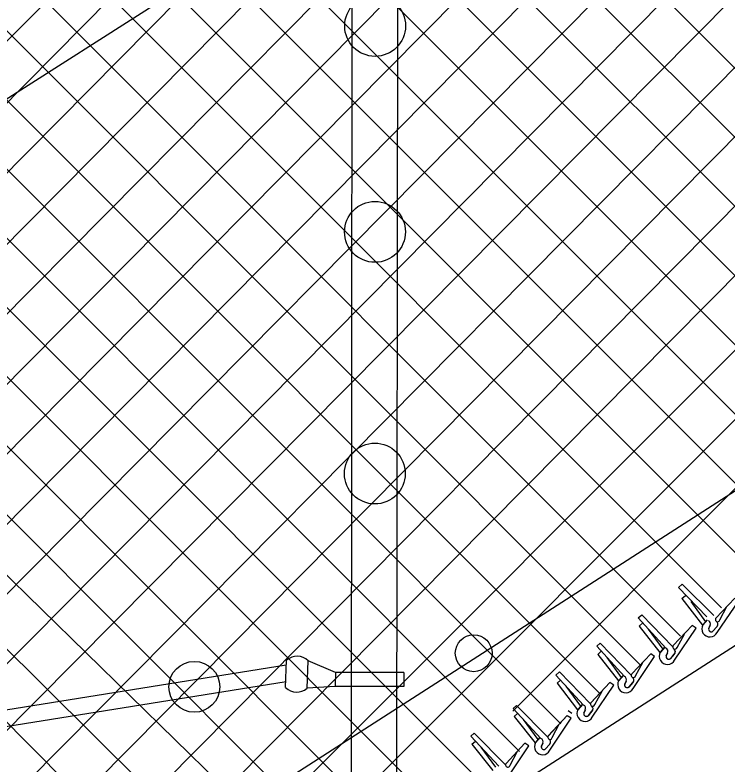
# Model space of a CAD drawing. Extents: x 0 to 2.85, y -0.1 to 1.83.
# Drawn here: x 1.7594 to 1.8415, y 1.4824 to 1.5688 of the extents above; entities that cross this region are included whole.
import ezdxf

# ---------------------------------------------------------------- set-up
doc = ezdxf.new("R2010")
doc.units = 0
for name, color, linetype in [('sb_Chainlink Fence', 7, 'Continuous'), ('sb_Earth', 7, 'Continuous'), ('sb_Existing Structural Steel', 7, 'Continuous')]:
    doc.layers.add(name, color=color, linetype=linetype)

msp = doc.modelspace()

# ---------------------------------------------------------------- linework, layer by layer
at = {"layer": 'sb_Chainlink Fence'}
for p, q in [((1.6886284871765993, 1.4161145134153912), (1.9989168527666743, 1.728697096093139)), ((1.6483040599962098, 1.3830225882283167), (1.9873022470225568, 1.7249794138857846)), ((1.689092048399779, 1.4081735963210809), (1.9986754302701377, 1.720458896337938)), ((1.713665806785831, 1.4249653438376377), (1.998677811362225, 1.7124648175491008)), ((1.6649561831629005, 1.4078165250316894), (1.9657124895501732, 1.7111977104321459)), ((1.7334939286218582, 1.436970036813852), (1.9948211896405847, 1.700578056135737)), ((1.6693615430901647, 1.4202829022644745), (1.9434812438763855, 1.6968633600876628)), ((1.7532122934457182, 1.448864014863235), (1.998630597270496, 1.6964242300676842)), ((1.7736272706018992, 1.4614473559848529), (1.9971689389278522, 1.6849890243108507)), ((1.6692900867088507, 1.4282724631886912), (1.9195038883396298, 1.6807548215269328)), ((1.7950888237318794, 1.474947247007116), (1.9974037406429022, 1.6772621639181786)), ((1.8167543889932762, 1.4886511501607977), (1.9971292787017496, 1.669026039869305)), ((1.669218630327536, 1.4362620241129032), (1.8969346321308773, 1.6659979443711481)), ((1.6690183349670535, 1.4441351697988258), (1.8738026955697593, 1.6507376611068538)), ((1.6689794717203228, 1.4521359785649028), (1.850037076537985, 1.634825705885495)), ((1.801023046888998, 1.6040120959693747), (1.8801406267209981, 1.5248945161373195)), ((1.6684338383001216, 1.4677191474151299), (1.801504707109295, 1.602179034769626)), ((1.796155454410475, 1.6009180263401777), (1.8750327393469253, 1.5220407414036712)), ((1.669037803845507, 1.4603466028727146), (1.8067566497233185, 1.59936996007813)), ((1.7921296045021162, 1.596982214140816), (1.8703527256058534, 1.5187590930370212)), ((1.7872718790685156, 1.5938782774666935), (1.8655345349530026, 1.5156156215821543)), ((1.7825693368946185, 1.5906191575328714), (1.8609850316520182, 1.5122034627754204)), ((1.7776541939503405, 1.5875726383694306), (1.856178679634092, 1.5090481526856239)), ((1.5021511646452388, 1.309499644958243), (1.778992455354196, 1.5863409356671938)), ((1.7728304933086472, 1.5844346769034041), (1.8513233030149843, 1.5059418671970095)), ((1.7679941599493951, 1.5813093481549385), (1.846419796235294, 1.5028837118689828)), ((1.7632057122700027, 1.5781361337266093), (1.8408109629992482, 1.5005308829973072)), ((1.7583789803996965, 1.5750012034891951), (1.8361022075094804, 1.4972779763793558)), ((1.7535461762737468, 1.5718723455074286), (1.8313925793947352, 1.4940259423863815)), ((1.7489398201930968, 1.5685170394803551), (1.8269004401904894, 1.4905564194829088)), ((1.7439641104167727, 1.56553108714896), (1.8222981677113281, 1.4871970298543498)), ((1.7390359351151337, 1.5624976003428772), (1.8175402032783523, 1.4839933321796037)), ((1.7349460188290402, 1.558625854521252), (1.8121597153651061, 1.481412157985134)), ((1.7293783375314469, 1.5562318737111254), (1.8082147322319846, 1.4773954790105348)), ((1.727580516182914, 1.5500680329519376), (1.7997229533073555, 1.477925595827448)), ((1.7215126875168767, 1.548174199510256), (1.7947317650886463, 1.4749551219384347)), ((1.716204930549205, 1.5455202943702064), (1.7947645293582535, 1.4688543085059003)), ((1.7123356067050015, 1.5414279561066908), (1.7889703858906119, 1.4655716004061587)), ((1.705270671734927, 1.5405312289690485), (1.774946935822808, 1.4708549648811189)), ((1.8358793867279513, 1.5029000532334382), (1.836272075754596, 1.5032621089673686)), ((1.8391342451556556, 1.499501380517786), (1.8358793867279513, 1.5029000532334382)), ((1.839930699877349, 1.4996507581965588), (1.836272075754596, 1.5032621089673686)), ((1.8362551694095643, 1.5016121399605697), (1.8366552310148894, 1.5019660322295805)), ((1.8362551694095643, 1.5016121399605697), (1.8386314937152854, 1.498548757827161)), ((1.8372901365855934, 1.5012676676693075), (1.8389594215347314, 1.498937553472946)), ((1.842359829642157, 1.5016678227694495), (1.840162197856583, 1.4993565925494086)), ((1.842359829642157, 1.5016678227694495), (1.8401761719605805, 1.4993701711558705)), ((1.8403216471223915, 1.4976983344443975), (1.842802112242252, 1.5013578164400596)), ((1.8406164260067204, 1.4991504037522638), (1.8414465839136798, 1.5006921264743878)), ((1.8312229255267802, 1.4993740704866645), (1.8316229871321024, 1.4997279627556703)), ((1.8344071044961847, 1.4959090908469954), (1.8312229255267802, 1.4993740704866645)), ((1.8352064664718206, 1.4960420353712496), (1.8316229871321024, 1.4997279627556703)), ((1.8391754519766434, 1.4991629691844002), (1.838677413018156, 1.4985895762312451)), ((1.839182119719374, 1.499171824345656), (1.8386799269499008, 1.4985915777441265)), ((1.831346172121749, 1.4984465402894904), (1.8317462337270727, 1.4988004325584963)), ((1.831346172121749, 1.4984465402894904), (1.8337224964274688, 1.495383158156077)), ((1.837450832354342, 1.4985022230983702), (1.8352532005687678, 1.4961909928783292)), ((1.837450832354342, 1.4985022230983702), (1.8352671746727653, 1.4962045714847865)), ((1.837893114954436, 1.49819221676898), (1.837450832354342, 1.4985022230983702)), ((1.838642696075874, 1.4985239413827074), (1.838610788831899, 1.498451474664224)), ((1.8386799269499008, 1.4985915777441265), (1.838642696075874, 1.4985239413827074)), ((1.8393536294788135, 1.4981804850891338), (1.8395214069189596, 1.498532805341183)), ((1.8395206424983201, 1.4985202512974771), (1.8393540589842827, 1.4981885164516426)), ((1.8402820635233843, 1.4983676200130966), (1.839830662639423, 1.4978459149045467)), ((1.839872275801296, 1.4978887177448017), (1.8402820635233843, 1.4983676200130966)), ((1.832381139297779, 1.4981020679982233), (1.8340504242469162, 1.4957719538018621)), ((1.8354126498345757, 1.4945327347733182), (1.837893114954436, 1.49819221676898)), ((1.8357074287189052, 1.4959848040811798), (1.8365375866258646, 1.4975265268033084)), ((1.8264403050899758, 1.496111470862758), (1.8268403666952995, 1.496465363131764)), ((1.8296244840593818, 1.4926464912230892), (1.8264403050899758, 1.496111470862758)), ((1.8304238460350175, 1.4927794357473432), (1.8268403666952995, 1.496465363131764)), ((1.8342664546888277, 1.495997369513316), (1.8337684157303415, 1.495423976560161)), ((1.834273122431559, 1.496006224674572), (1.8337709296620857, 1.4954259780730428)), ((1.8265635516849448, 1.4951839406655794), (1.826963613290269, 1.4955378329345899)), ((1.8265635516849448, 1.4951839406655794), (1.8289398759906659, 1.4921205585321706)), ((1.8275985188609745, 1.4948394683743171), (1.8292678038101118, 1.4925093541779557)), ((1.8326682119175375, 1.4952396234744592), (1.8304705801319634, 1.4929283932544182)), ((1.8326682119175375, 1.4952396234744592), (1.83048455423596, 1.49294197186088)), ((1.8306300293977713, 1.491270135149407), (1.8331104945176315, 1.494929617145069)), ((1.8331104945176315, 1.494929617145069), (1.8326682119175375, 1.4952396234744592)), ((1.8337336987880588, 1.4953583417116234), (1.8337017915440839, 1.4952858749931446)), ((1.8337709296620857, 1.4954259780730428), (1.8337336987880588, 1.4953583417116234)), ((1.8344446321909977, 1.4950148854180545), (1.8346124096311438, 1.4953672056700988)), ((1.8346116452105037, 1.4953546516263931), (1.8344450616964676, 1.4950229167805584)), ((1.8353730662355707, 1.4952020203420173), (1.8349216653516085, 1.4946803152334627)), ((1.8349632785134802, 1.4947231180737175), (1.8353730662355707, 1.4952020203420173)), ((1.8309248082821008, 1.4927222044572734), (1.8317549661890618, 1.494263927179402)), ((1.8217394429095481, 1.4928037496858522), (1.8221395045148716, 1.4931576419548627)), ((1.8257229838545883, 1.4894717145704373), (1.8221395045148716, 1.4931576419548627)), ((1.8249236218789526, 1.4893387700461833), (1.8217394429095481, 1.4928037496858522)), ((1.821862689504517, 1.491876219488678), (1.8222627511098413, 1.4922301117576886)), ((1.8294838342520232, 1.4927347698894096), (1.828985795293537, 1.4921613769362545)), ((1.8294905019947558, 1.4927436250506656), (1.8289883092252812, 1.4921633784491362)), ((1.821862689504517, 1.491876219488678), (1.824239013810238, 1.4888128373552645)), ((1.8228976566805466, 1.491531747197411), (1.8245669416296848, 1.4892016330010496)), ((1.8279673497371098, 1.491931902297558), (1.8257697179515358, 1.489620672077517)), ((1.8279673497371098, 1.491931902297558), (1.825783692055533, 1.489634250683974)), ((1.8259291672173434, 1.4879624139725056), (1.8284096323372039, 1.4916218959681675)), ((1.8284096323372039, 1.4916218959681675), (1.8279673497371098, 1.491931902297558)), ((1.828951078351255, 1.492095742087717), (1.8289191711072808, 1.4920232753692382)), ((1.8289883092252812, 1.4921633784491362), (1.828951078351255, 1.492095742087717)), ((1.829662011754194, 1.4917522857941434), (1.8298297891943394, 1.4921046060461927)), ((1.8298290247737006, 1.4920920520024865), (1.8296624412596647, 1.4917603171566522)), ((1.8305904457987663, 1.4919394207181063), (1.830139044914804, 1.4914177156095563)), ((1.8301806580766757, 1.491460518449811), (1.8305904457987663, 1.4919394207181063)), ((1.8262239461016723, 1.4894144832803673), (1.8270541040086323, 1.490956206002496)), ((1.8167932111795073, 1.4889431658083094), (1.8171893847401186, 1.4893014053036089)), ((1.8200150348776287, 1.4855131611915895), (1.8167932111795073, 1.4889431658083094)), ((1.8208128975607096, 1.485654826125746), (1.8171893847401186, 1.4893014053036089)), ((1.8242502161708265, 1.4887880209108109), (1.8242183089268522, 1.488715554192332)), ((1.8242874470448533, 1.4888556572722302), (1.8242502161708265, 1.4887880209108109)), ((1.8247829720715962, 1.4894270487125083), (1.824284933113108, 1.4888536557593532)), ((1.8247896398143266, 1.4894359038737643), (1.8242874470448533, 1.4888556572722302)), ((1.8249611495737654, 1.4884445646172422), (1.8251289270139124, 1.4887968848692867)), ((1.825128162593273, 1.4887843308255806), (1.8249615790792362, 1.4884525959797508)), ((1.8169265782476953, 1.4880170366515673), (1.8173227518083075, 1.4883752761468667)), ((1.8169265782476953, 1.4880170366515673), (1.8193362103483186, 1.4849797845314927)), ((1.823030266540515, 1.4881393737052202), (1.8208580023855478, 1.485804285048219)), ((1.823030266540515, 1.4881393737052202), (1.820871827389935, 1.485818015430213)), ((1.8234996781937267, 1.487820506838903), (1.8230511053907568, 1.4881213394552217)), ((1.8235825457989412, 1.4883802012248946), (1.8231402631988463, 1.4886902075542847)), ((1.825889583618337, 1.4886316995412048), (1.8254381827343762, 1.4881099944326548)), ((1.8254797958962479, 1.4881527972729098), (1.825889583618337, 1.4886316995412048)), ((1.8179652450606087, 1.4876838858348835), (1.8196598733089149, 1.4853721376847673)), ((1.8210355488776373, 1.4841478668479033), (1.823475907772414, 1.487834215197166)), ((1.8213144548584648, 1.4856030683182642), (1.8221277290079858, 1.4871537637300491)), ((1.8119270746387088, 1.4857572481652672), (1.8123232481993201, 1.486115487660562)), ((1.8151488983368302, 1.4823272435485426), (1.8119270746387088, 1.4857572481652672)), ((1.8159467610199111, 1.4824689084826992), (1.8123232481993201, 1.486115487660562)), ((1.8198734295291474, 1.48559989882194), (1.8193816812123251, 1.4850211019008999)), ((1.8198800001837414, 1.4856088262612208), (1.819384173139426, 1.4850231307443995)), ((1.8120604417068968, 1.484831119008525), (1.812456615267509, 1.4851893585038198)), ((1.8120604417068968, 1.484831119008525), (1.8144700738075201, 1.4817938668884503)), ((1.813099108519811, 1.4844979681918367), (1.8147937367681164, 1.482186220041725)), ((1.8181641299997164, 1.484953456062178), (1.8159918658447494, 1.4826183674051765)), ((1.8181641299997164, 1.484953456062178), (1.816005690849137, 1.482632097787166)), ((1.8161694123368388, 1.4809619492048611), (1.8186097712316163, 1.4846482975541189)), ((1.8186097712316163, 1.4846482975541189), (1.8181641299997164, 1.484953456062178)), ((1.8193476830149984, 1.4849550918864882), (1.8193165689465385, 1.4848822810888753)), ((1.819384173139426, 1.4850231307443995), (1.8193476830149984, 1.4849550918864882)), ((1.8200623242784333, 1.4846194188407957), (1.8202262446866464, 1.4849735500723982)), ((1.8202256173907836, 1.484960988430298), (1.8200626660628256, 1.484627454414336)), ((1.8209886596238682, 1.4848166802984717), (1.8205429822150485, 1.4842900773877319)), ((1.8205841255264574, 1.4843333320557), (1.8209886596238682, 1.4848166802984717)), ((1.8164483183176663, 1.4824171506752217), (1.8172615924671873, 1.4839678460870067))]:
    msp.add_line(p, q, dxfattribs=at)
for centre, radius, start, end in [((1.840364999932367, 1.4991975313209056), 0.00025580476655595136, 138.33551033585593, 349.3836073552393), ((1.839488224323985, 1.498123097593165), 0.0009354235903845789, 150.0871789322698, 332.99383176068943), ((1.8391356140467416, 1.49869676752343), 0.0004188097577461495, 335.79733327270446, 64.47188184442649), ((1.8400154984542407, 1.4986536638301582), 0.00039099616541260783, 312.9812337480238, 51.5484062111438), ((1.8400260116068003, 1.4986539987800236), 0.0003843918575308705, 319.5157084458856, 52.31930106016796), ((1.8396406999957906, 1.4980844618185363), 0.0003049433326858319, 160.04840588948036, 308.53144693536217), ((1.8396418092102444, 1.4980858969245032), 0.0003033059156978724, 161.82880414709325, 319.4508571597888), ((1.8342266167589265, 1.4955311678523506), 0.0004188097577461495, 335.79733327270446, 64.47188184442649), ((1.8354560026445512, 1.4960319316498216), 0.00025580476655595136, 138.33551033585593, 349.3836073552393), ((1.835106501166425, 1.4954880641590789), 0.00039099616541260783, 312.9812337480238, 51.5484062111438), ((1.835117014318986, 1.4954883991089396), 0.0003843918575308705, 319.5157084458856, 52.31930106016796), ((1.8345792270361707, 1.4949574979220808), 0.0009354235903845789, 150.0871789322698, 332.99383176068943), ((1.8347317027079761, 1.494918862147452), 0.0003049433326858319, 160.04840588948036, 308.53144693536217), ((1.8347328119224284, 1.4949202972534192), 0.0003033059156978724, 161.82880414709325, 319.4508571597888), ((1.829443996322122, 1.492268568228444), 0.0004188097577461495, 335.79733327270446, 64.47188184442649), ((1.8306733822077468, 1.4927693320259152), 0.00025580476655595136, 138.33551033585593, 349.3836073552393), ((1.8303238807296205, 1.4922254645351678), 0.00039099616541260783, 312.9812337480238, 51.5484062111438), ((1.8303343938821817, 1.492225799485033), 0.0003843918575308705, 319.5157084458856, 52.31930106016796), ((1.8297966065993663, 1.4916948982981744), 0.0009354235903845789, 150.0871789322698, 332.99383176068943), ((1.8299490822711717, 1.4916562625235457), 0.0003049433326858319, 160.04840588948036, 308.53144693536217), ((1.8299501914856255, 1.4916576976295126), 0.0003033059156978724, 161.82880414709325, 319.4508571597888), ((1.8250957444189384, 1.4883871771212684), 0.0009354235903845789, 150.0871789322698, 332.99383176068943), ((1.8247431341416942, 1.488960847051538), 0.0004188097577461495, 335.79733327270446, 64.47188184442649), ((1.825972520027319, 1.4894616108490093), 0.00025580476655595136, 138.33551033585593, 349.3836073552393), ((1.8256230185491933, 1.4889177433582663), 0.00039099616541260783, 312.9812337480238, 51.5484062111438), ((1.8256335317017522, 1.488918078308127), 0.0003843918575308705, 319.5157084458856, 52.31930106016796), ((1.8252482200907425, 1.4883485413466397), 0.0003049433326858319, 160.04840588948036, 308.53144693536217), ((1.8252493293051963, 1.4883499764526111), 0.0003033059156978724, 161.82880414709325, 319.4508571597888), ((1.8198386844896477, 1.4851332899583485), 0.0004188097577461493, 336.42296563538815, 65.09751420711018), ((1.8210625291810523, 1.485647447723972), 0.0002558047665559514, 138.96114269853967, 350.00923971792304), ((1.820718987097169, 1.4850997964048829), 0.00039099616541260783, 313.60686611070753, 52.174038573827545), ((1.8207294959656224, 1.485100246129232), 0.00038439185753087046, 320.1413408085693, 52.94493342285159), ((1.8201975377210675, 1.4845635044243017), 0.0009354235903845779, 150.71281129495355, 333.6194641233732), ((1.8203504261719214, 1.4845265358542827), 0.0003049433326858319, 160.6740382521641, 309.1570792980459), ((1.820351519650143, 1.4845279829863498), 0.0003033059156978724, 162.454436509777, 320.07648952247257), ((1.8161963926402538, 1.4824615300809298), 0.0002558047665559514, 138.96114269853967, 350.00923971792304)]:
    msp.add_arc(centre, radius, start, end, dxfattribs=at)
at = {"layer": 'sb_Earth'}
msp.add_line((1.7823436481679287, 1.4576862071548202), (1.997309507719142, 1.5957180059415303), dxfattribs=at)
at = {"layer": 'sb_Existing Structural Steel'}
for p, q in [((1.7742550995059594, 1.4702761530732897), (1.9983734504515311, 1.614204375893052)), ((1.7981557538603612, 1.4720658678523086), (1.7982827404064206, 1.6073621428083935)), ((1.8034024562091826, 1.4755320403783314), (1.803566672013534, 1.6074162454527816)), ((1.7766054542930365, 1.5706835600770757), (1.6481581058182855, 1.4889333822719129)), ((1.6548302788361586, 1.4722256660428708), (1.7906439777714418, 1.4939792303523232)), ((1.790594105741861, 1.491371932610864), (1.7907079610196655, 1.4945220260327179)), ((1.7930688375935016, 1.4912821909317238), (1.7931812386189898, 1.4944330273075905)), ((1.7963284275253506, 1.4931080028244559), (1.7931812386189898, 1.4944330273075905)), ((1.7963284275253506, 1.4931080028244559), (1.7963126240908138, 1.4914750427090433)), ((1.8042164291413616, 1.4931080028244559), (1.7963284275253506, 1.4931080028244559)), ((1.8042164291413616, 1.4931080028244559), (1.804200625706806, 1.4914750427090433)), ((1.654806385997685, 1.4703213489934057), (1.7906439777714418, 1.4920700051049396)), ((1.7963126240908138, 1.4914750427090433), (1.7930688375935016, 1.4912821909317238)), ((1.804200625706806, 1.4914750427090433), (1.7963126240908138, 1.4914750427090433))]:
    msp.add_line(p, q, dxfattribs=at)
for centre, radius in [((1.80090153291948, 1.5675434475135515), 0.0035044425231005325), ((1.8008855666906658, 1.543831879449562), 0.0035044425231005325), ((1.8008706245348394, 1.5160031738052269), 0.0035044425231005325), ((1.8122624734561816, 1.49531141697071), 0.0021204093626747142), ((1.7800694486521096, 1.4914480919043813), 0.002929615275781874)]:
    msp.add_circle(centre, radius, dxfattribs=at)
for centre, radius, start, end in [((1.7918976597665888, 1.4931689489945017), 0.001801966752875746, 44.552550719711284, 131.32394238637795), ((1.7918784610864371, 1.4926356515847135), 0.001801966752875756, 224.55254794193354, 311.3239396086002)]:
    msp.add_arc(centre, radius, start, end, dxfattribs=at)

doc.saveas('drawing.dxf')
